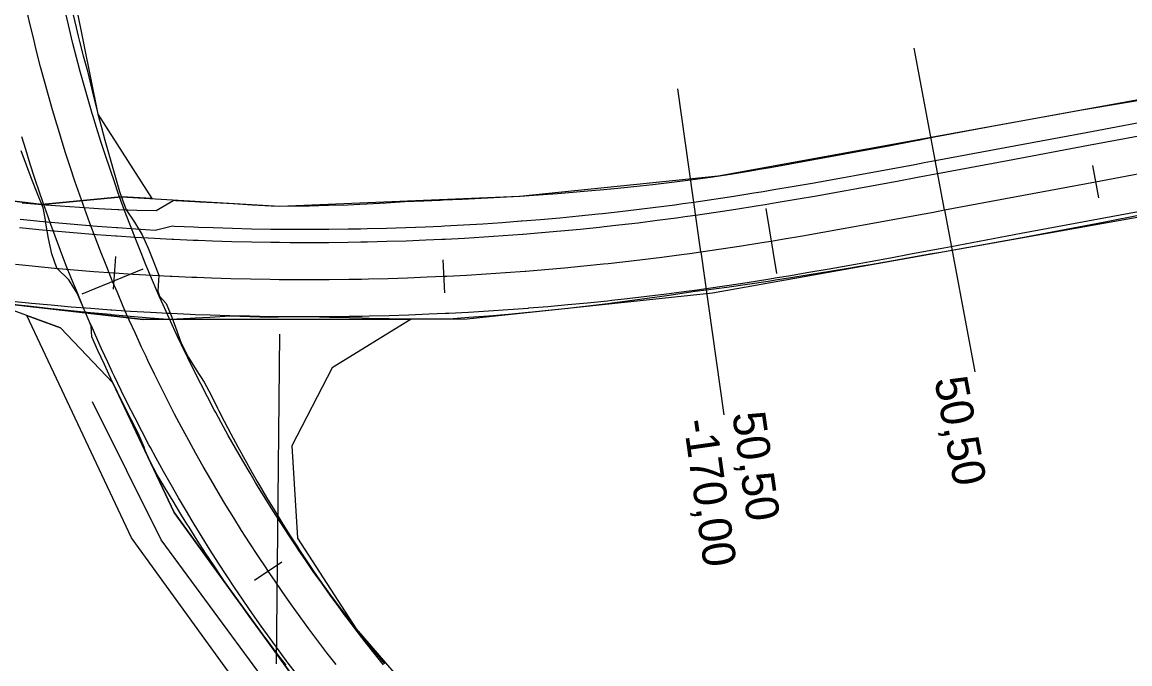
# Model space of a CAD drawing. Extents: x -636600 to -628587, y -1090963 to -1085869.
# Drawn here: x -634416.8 to -634349.6, y -1089480.3 to -1089441.3 of the extents above; entities that cross this region are included whole.
import ezdxf

# ---------------------------------------------------------------- set-up
doc = ezdxf.new("R2010")
doc.units = 0
for name, color, linetype in [('01_PARCELY_NÁVRH_PC', 7, 'Continuous'), ('06_ÚSES_IP_NAVRH', 7, 'Continuous'), ('dno příkopu', 7, 'Continuous'), ('HEKTOMETRY100', 7, 'Continuous'), ('HEKTOMETRY20', 7, 'Continuous'), ('HL_BODY', 7, 'Continuous'), ('POLOMERY', 7, 'Continuous'), ('situace_osa', 7, 'Continuous'), ('situace_těleso', 7, 'Continuous'), ('situace_vozovka', 7, 'Continuous'), ('VRCHOLY', 7, 'Continuous')]:
    doc.layers.add(name, color=color, linetype=linetype)

msp = doc.modelspace()

# ---------------------------------------------------------------- linework, layer by layer
at = {"layer": '01_PARCELY_NÁVRH_PC'}
for points in [[(-634428.566, -1089185.236), (-634416.114, -1089427.462), (-634412.185, -1089446.917), (-634408.927, -1089452.054), (-634410.767, -1089451.949), (-634415.596, -1089452.403), (-634426.158, -1089451.161), (-634422.333, -1089448.955), (-634419.787, -1089445.175), (-634419.18, -1089440.803), (-634420.31, -1089436.173), (-634422.321, -1089405.565), (-634433.544, -1089180.357)], [(-634513.351, -1089433.066), (-634427.262, -1089451), (-634415.596, -1089452.403), (-634410.767, -1089451.949), (-634401.152, -1089452.502), (-634386.61, -1089451.897), (-634374.549, -1089450.672), (-634275.745, -1089432.688), (-634269.915, -1089432.433), (-634269.86, -1089433.24), (-634206.34, -1089430.45)], [(-634207.273, -1089435.85), (-634252.191, -1089437.364), (-634273.286, -1089439.081), (-634298.9, -1089443.465), (-634320.06, -1089448.02), (-634374.89, -1089457.785), (-634389.789, -1089459.373), (-634409.436, -1089459.397), (-634424.235, -1089457.694), (-634504.12, -1089442.38)]]:
    msp.add_lwpolyline(points, dxfattribs=at)
for points in [[(-634282.678, -1089639.338), (-634277.639, -1089635.978), (-634275.375, -1089630.361), (-634277.027, -1089623.876), (-634397.87, -1089484.496), (-634407.561, -1089471.118), (-634411.274, -1089463.228), (-634414.457, -1089459.893), (-634418.791, -1089458.321), (-634409.436, -1089459.397), (-634393.185, -1089459.377), (-634397.965, -1089462.316), (-634400.427, -1089467.064), (-634400.074, -1089472.664), (-634396.518, -1089478.168), (-634260.283, -1089636.152), (-634255.648, -1089638.62)], [(-634416.509, -1089459.149), (-634414.457, -1089459.893), (-634411.274, -1089463.228), (-634407.561, -1089471.118), (-634397.87, -1089484.496), (-634277.027, -1089623.876), (-634275.375, -1089630.361), (-634400.223, -1089486.363), (-634410.155, -1089472.65)]]:
    msp.add_lwpolyline(points, close=True, dxfattribs=at)
at = {"layer": '06_ÚSES_IP_NAVRH'}
msp.add_lwpolyline([(-634278.712, -1089624.084), (-634399.274, -1089485.122), (-634408.346, -1089472.763), (-634412.51, -1089464.383)], dxfattribs=at)
at = {"layer": 'dno příkopu'}
msp.add_lwpolyline([(-634416.9, -1089453.302), (-634415.9, -1089453.404), (-634415.734, -1089453.42), (-634414.567, -1089453.53), (-634413.4, -1089453.632), (-634412.231, -1089453.725), (-634411.062, -1089453.811), (-634410.999, -1089453.815), (-634409.893, -1089453.888), (-634408.722, -1089453.957), (-634407.659, -1089453.712), (-634407.537, -1089453.718), (-634406.368, -1089453.771), (-634406.075, -1089453.783), (-634405.199, -1089453.815), (-634404.03, -1089453.851), (-634402.86, -1089453.879), (-634401.69, -1089453.899), (-634401.166, -1089453.905), (-634400.52, -1089453.911), (-634399.35, -1089453.914), (-634398.18, -1089453.909), (-634397.01, -1089453.896), (-634396.256, -1089453.883), (-634395.84, -1089453.875), (-634394.671, -1089453.845), (-634393.501, -1089453.808), (-634392.332, -1089453.762), (-634391.349, -1089453.717), (-634391.163, -1089453.708), (-634389.995, -1089453.646), (-634388.827, -1089453.575), (-634387.659, -1089453.497), (-634386.493, -1089453.41), (-634386.449, -1089453.406), (-634385.326, -1089453.315), (-634384.161, -1089453.212), (-634382.996, -1089453.101), (-634381.832, -1089452.981), (-634381.56, -1089452.952), (-634380.669, -1089452.854), (-634379.507, -1089452.718), (-634378.346, -1089452.574), (-634377.186, -1089452.422), (-634376.686, -1089452.354), (-634376.027, -1089452.262), (-634374.811, -1089452.085), (-634373.595, -1089451.9), (-634372.378, -1089451.707), (-634371.82, -1089451.616), (-634371.16, -1089451.507), (-634369.941, -1089451.301), (-634368.722, -1089451.089), (-634367.501, -1089450.872), (-634366.942, -1089450.772), (-634366.279, -1089450.651), (-634365.056, -1089450.427), (-634363.831, -1089450.201), (-634362.605, -1089449.972), (-634362.044, -1089449.867), (-634361.378, -1089449.743), (-634357.129, -1089448.948), (-634352.215, -1089448.029), (-634347.3, -1089447.109)], dxfattribs=at)
at = {"layer": 'HEKTOMETRY100'}
for points in [[(-634371.651, -1089452.652), (-634371.003, -1089456.6)], [(-634413.143, -1089457.839), (-634409.447, -1089456.31)]]:
    msp.add_lwpolyline(points, dxfattribs=at)
at = {"layer": 'HEKTOMETRY20'}
for points in [[(-634351.838, -1089450.044), (-634351.47, -1089452.01)], [(-634411.119, -1089455.561), (-634411.257, -1089457.556)], [(-634391.25, -1089455.765), (-634391.152, -1089457.762)], [(-634402.685, -1089475.227), (-634401.026, -1089474.111)]]:
    msp.add_lwpolyline(points, dxfattribs=at)
at = {"layer": 'HL_BODY'}
for points in [[(-634360.817, -1089452.741), (-634362.655, -1089442.911)], [(-634375.599, -1089455.282), (-634377.002, -1089445.381)]]:
    msp.add_lwpolyline(points, dxfattribs=at)
at = {"layer": 'POLOMERY'}
for points in [[(-634360.817, -1089452.741), (-634358.978, -1089462.57)], [(-634375.599, -1089455.282), (-634374.195, -1089465.183)]]:
    msp.add_lwpolyline(points, dxfattribs=at)
at = {"layer": 'situace_osa'}
for points in [[(-634397.74, -1089480.344), (-634398.294, -1089479.627), (-634398.842, -1089478.905), (-634398.961, -1089478.746), (-634399.382, -1089478.179), (-634399.917, -1089477.447), (-634400.444, -1089476.711), (-634400.965, -1089475.97), (-634401.479, -1089475.224), (-634401.856, -1089474.669), (-634401.987, -1089474.474), (-634402.487, -1089473.719), (-634402.981, -1089472.96), (-634403.468, -1089472.196), (-634403.948, -1089471.428), (-634404.421, -1089470.655), (-634404.543, -1089470.453), (-634404.887, -1089469.878), (-634405.345, -1089469.097), (-634405.797, -1089468.312), (-634406.242, -1089467.523), (-634406.679, -1089466.73), (-634407.016, -1089466.108), (-634407.109, -1089465.933), (-634407.532, -1089465.132), (-634407.948, -1089464.327), (-634408.357, -1089463.518), (-634408.758, -1089462.706), (-634409.151, -1089461.89), (-634409.268, -1089461.645), (-634409.538, -1089461.071), (-634409.917, -1089460.248), (-634410.288, -1089459.422), (-634410.526, -1089458.882), (-634410.652, -1089458.593), (-634411.008, -1089457.76), (-634411.295, -1089457.075), (-634411.357, -1089456.924), (-634411.698, -1089456.085), (-634412.032, -1089455.243), (-634412.358, -1089454.398), (-634412.676, -1089453.55), (-634412.987, -1089452.699), (-634413.091, -1089452.409), (-634413.29, -1089451.845), (-634413.585, -1089450.989), (-634413.872, -1089450.13), (-634414.152, -1089449.268), (-634414.424, -1089448.404), (-634414.651, -1089447.659), (-634414.688, -1089447.538), (-634414.944, -1089446.669), (-634415.192, -1089445.798), (-634415.432, -1089444.924), (-634415.665, -1089444.049), (-634415.889, -1089443.171), (-634415.972, -1089442.837), (-634416.106, -1089442.292), (-634416.314, -1089441.41), (-634416.515, -1089440.527)], [(-634417.187, -1089456.037), (-634416.171, -1089456.14), (-634416.002, -1089456.157), (-634414.816, -1089456.269), (-634413.629, -1089456.372), (-634412.441, -1089456.467), (-634411.253, -1089456.554), (-634411.188, -1089456.559), (-634410.064, -1089456.633), (-634408.875, -1089456.703), (-634407.808, -1089456.759), (-634407.685, -1089456.765), (-634406.495, -1089456.818), (-634406.196, -1089456.83), (-634405.304, -1089456.863), (-634404.113, -1089456.9), (-634402.922, -1089456.929), (-634401.731, -1089456.949), (-634401.198, -1089456.955), (-634400.54, -1089456.961), (-634399.348, -1089456.964), (-634398.157, -1089456.959), (-634396.965, -1089456.946), (-634396.198, -1089456.933), (-634395.774, -1089456.924), (-634394.583, -1089456.894), (-634393.392, -1089456.856), (-634392.202, -1089456.809), (-634391.201, -1089456.763), (-634391.012, -1089456.754), (-634389.822, -1089456.691), (-634388.633, -1089456.619), (-634387.444, -1089456.539), (-634386.256, -1089456.451), (-634386.211, -1089456.447), (-634385.068, -1089456.354), (-634383.882, -1089456.249), (-634382.696, -1089456.136), (-634381.51, -1089456.014), (-634381.233, -1089455.984), (-634380.326, -1089455.884), (-634379.143, -1089455.746), (-634377.96, -1089455.599), (-634376.779, -1089455.445), (-634376.27, -1089455.375), (-634375.599, -1089455.282), (-634374.362, -1089455.102), (-634373.126, -1089454.914), (-634371.891, -1089454.718), (-634371.327, -1089454.626), (-634370.658, -1089454.515), (-634369.425, -1089454.307), (-634368.194, -1089454.093), (-634366.963, -1089453.874), (-634366.4, -1089453.773), (-634365.733, -1089453.652), (-634364.503, -1089453.427), (-634363.274, -1089453.199), (-634362.045, -1089452.971), (-634361.483, -1089452.865), (-634360.817, -1089452.741), (-634356.568, -1089451.946), (-634351.654, -1089451.027), (-634346.739, -1089450.107)]]:
    msp.add_lwpolyline(points, dxfattribs=at)
at = {"layer": 'situace_těleso'}
for points in [[(-634413.721, -1089440.809), (-634413.513, -1089441.666), (-634413.38, -1089442.196), (-634413.298, -1089442.521), (-634413.078, -1089443.375), (-634412.838, -1089444.223), (-634412.639, -1089445.083), (-634412.431, -1089445.941), (-634412.216, -1089446.797), (-634412.185, -1089446.917), (-634411.993, -1089447.652), (-634411.762, -1089448.504), (-634411.527, -1089449.357), (-634411.287, -1089450.208), (-634411.039, -1089451.058), (-634410.871, -1089451.618), (-634410.783, -1089451.906), (-634410.466, -1089452.732), (-634409.969, -1089453.489), (-634409.509, -1089454.257), (-634409.14, -1089455.058), (-634408.814, -1089455.876), (-634408.754, -1089456.023), (-634408.486, -1089456.694), (-634408.544, -1089457.679), (-634408.444, -1089457.971), (-634408.043, -1089458.425), (-634407.712, -1089459.245), (-634407.408, -1089460.079), (-634407.192, -1089460.661), (-634407.098, -1089460.911), (-634406.686, -1089461.695), (-634406.218, -1089462.45), (-634405.743, -1089463.2), (-634405.322, -1089463.977), (-634404.93, -1089464.769), (-634404.842, -1089464.942), (-634404.53, -1089465.557), (-634404.123, -1089466.342), (-634403.706, -1089467.122), (-634403.279, -1089467.896), (-634402.845, -1089468.666), (-634402.519, -1089469.233), (-634402.403, -1089469.432), (-634401.954, -1089470.195), (-634401.498, -1089470.953), (-634401.034, -1089471.707), (-634400.564, -1089472.456), (-634400.086, -1089473.201), (-634399.961, -1089473.394), (-634399.601, -1089473.942), (-634399.109, -1089474.678), (-634398.608, -1089475.408), (-634398.083, -1089476.121), (-634397.551, -1089476.828), (-634397.132, -1089477.377), (-634397.013, -1089477.532), (-634396.469, -1089478.23), (-634395.92, -1089478.923), (-634395.361, -1089479.615), (-634394.797, -1089480.304)], [(-634416.796, -1089452.302), (-634415.8, -1089452.386), (-634415.634, -1089452.4), (-634414.473, -1089452.486), (-634413.31, -1089452.561), (-634412.149, -1089452.648), (-634410.986, -1089452.711), (-634410.922, -1089452.714), (-634409.822, -1089452.755), (-634408.657, -1089452.781), (-634407.582, -1089452.152), (-634407.462, -1089452.161), (-634406.305, -1089452.234), (-634406.014, -1089452.251), (-634405.147, -1089452.287), (-634403.989, -1089452.357), (-634402.83, -1089452.427), (-634401.671, -1089452.486), (-634401.152, -1089452.502), (-634400.511, -1089452.499), (-634399.351, -1089452.484), (-634398.191, -1089452.457), (-634397.032, -1089452.419), (-634396.285, -1089452.387), (-634395.873, -1089452.368), (-634394.715, -1089452.305), (-634393.557, -1089452.232), (-634392.4, -1089452.179), (-634391.426, -1089452.14), (-634391.242, -1089452.132), (-634390.084, -1089452.077), (-634388.926, -1089452.025), (-634387.768, -1089451.965), (-634386.61, -1089451.897), (-634386.567, -1089451.894), (-634385.453, -1089451.821), (-634384.297, -1089451.737), (-634383.14, -1089451.645), (-634381.985, -1089451.544), (-634381.714, -1089451.52), (-634380.83, -1089451.436), (-634379.675, -1089451.319), (-634378.522, -1089451.195), (-634377.369, -1089451.06), (-634376.873, -1089450.995), (-634376.219, -1089450.908), (-634375.011, -1089450.741), (-634373.803, -1089450.56), (-634372.595, -1089450.361), (-634372.042, -1089450.268), (-634371.385, -1089450.155), (-634370.174, -1089449.944), (-634368.961, -1089449.726), (-634367.746, -1089449.504), (-634367.189, -1089449.401), (-634366.529, -1089449.278), (-634365.31, -1089449.049), (-634364.089, -1089448.817), (-634362.865, -1089448.583), (-634362.304, -1089448.475), (-634361.639, -1089448.348), (-634357.391, -1089447.549), (-634352.47, -1089446.663), (-634347.538, -1089445.836)], [(-634400.773, -1089480.357), (-634400.899, -1089480.196), (-634401.343, -1089479.624), (-634401.906, -1089478.886), (-634402.463, -1089478.144), (-634403.013, -1089477.396), (-634403.558, -1089476.644), (-634403.957, -1089476.083), (-634404.094, -1089475.885), (-634404.62, -1089475.119), (-634405.139, -1089474.348), (-634405.651, -1089473.573), (-634406.156, -1089472.793), (-634406.655, -1089472.009), (-634406.784, -1089471.804), (-634407.147, -1089471.22), (-634407.632, -1089470.427), (-634408.111, -1089469.63), (-634408.588, -1089468.831), (-634409.024, -1089468.009), (-634409.312, -1089467.34), (-634409.392, -1089467.151), (-634409.753, -1089466.291), (-634410.167, -1089465.46), (-634410.586, -1089464.632), (-634410.997, -1089463.8), (-634411.401, -1089462.964), (-634411.521, -1089462.712), (-634411.798, -1089462.124), (-634412.187, -1089461.281), (-634412.568, -1089460.435), (-634412.596, -1089459.786), (-634412.725, -1089459.491), (-634413.09, -1089458.64), (-634413.384, -1089457.939), (-634413.447, -1089457.785), (-634413.947, -1089456.988), (-634414.673, -1089456.275), (-634414.986, -1089455.398), (-634415.191, -1089454.481), (-634415.347, -1089453.548), (-634415.398, -1089453.231), (-634415.508, -1089452.621), (-634415.855, -1089451.76), (-634416.194, -1089450.895), (-634416.526, -1089450.027), (-634416.85, -1089449.155)], [(-634346.287, -1089452.521), (-634351.192, -1089453.497), (-634356.104, -1089454.427), (-634360.357, -1089455.196), (-634361.025, -1089455.315), (-634361.589, -1089455.414), (-634362.822, -1089455.632), (-634364.057, -1089455.848), (-634365.294, -1089456.062), (-634365.966, -1089456.178), (-634366.533, -1089456.274), (-634367.774, -1089456.482), (-634369.017, -1089456.685), (-634370.263, -1089456.884), (-634370.939, -1089456.989), (-634371.51, -1089457.076), (-634372.761, -1089457.262), (-634374.013, -1089457.44), (-634375.269, -1089457.61), (-634375.95, -1089457.698), (-634376.466, -1089457.77), (-634377.661, -1089457.949), (-634378.857, -1089458.121), (-634380.054, -1089458.283), (-634380.972, -1089458.402), (-634381.253, -1089458.437), (-634382.453, -1089458.582), (-634383.654, -1089458.719), (-634384.857, -1089458.847), (-634386.015, -1089458.963), (-634386.06, -1089458.967), (-634387.264, -1089459.078), (-634388.469, -1089459.18), (-634389.675, -1089459.275), (-634390.882, -1089459.361), (-634391.074, -1089459.374), (-634392.092, -1089459.376), (-634393.303, -1089459.369), (-634394.513, -1089459.351), (-634395.722, -1089459.327), (-634396.152, -1089459.317), (-634396.931, -1089459.298), (-634398.139, -1089459.264), (-634399.347, -1089459.225), (-634400.554, -1089459.238), (-634401.221, -1089459.253), (-634401.762, -1089459.262), (-634402.969, -1089459.239), (-634404.176, -1089459.198), (-634405.387, -1089459.266), (-634406.294, -1089459.314), (-634406.599, -1089459.33), (-634407.812, -1089459.389), (-634407.938, -1089459.395), (-634409.02, -1089459.313), (-634410.225, -1089459.207), (-634411.364, -1089459.103), (-634411.43, -1089459.097), (-634412.634, -1089458.982), (-634413.837, -1089458.862), (-634415.04, -1089458.738), (-634416.242, -1089458.609), (-634416.413, -1089458.591), (-634417.443, -1089458.476)]]:
    msp.add_lwpolyline(points, dxfattribs=at)
at = {"layer": 'situace_vozovka'}
for points in [[(-634394.859, -1089480.355), (-634395.416, -1089479.659), (-634395.966, -1089478.96), (-634396.508, -1089478.259), (-634397.043, -1089477.554), (-634397.16, -1089477.398), (-634397.571, -1089476.844), (-634398.094, -1089476.128), (-634398.609, -1089475.409), (-634399.119, -1089474.684), (-634399.621, -1089473.955), (-634399.989, -1089473.413), (-634400.117, -1089473.222), (-634400.607, -1089472.484), (-634401.089, -1089471.742), (-634401.565, -1089470.995), (-634402.034, -1089470.244), (-634402.496, -1089469.489), (-634402.616, -1089469.292), (-634402.952, -1089468.73), (-634403.4, -1089467.966), (-634403.842, -1089467.199), (-634404.277, -1089466.427), (-634404.704, -1089465.652), (-634405.033, -1089465.044), (-634405.125, -1089464.873), (-634405.538, -1089464.09), (-634405.945, -1089463.303), (-634406.344, -1089462.513), (-634406.736, -1089461.719), (-634407.121, -1089460.922), (-634407.235, -1089460.682), (-634407.498, -1089460.121), (-634407.869, -1089459.317), (-634408.232, -1089458.509), (-634408.465, -1089457.981), (-634408.587, -1089457.698), (-634408.936, -1089456.884), (-634409.216, -1089456.214), (-634409.277, -1089456.067), (-634409.61, -1089455.247), (-634409.936, -1089454.424), (-634410.255, -1089453.598), (-634410.566, -1089452.769), (-634410.87, -1089451.937), (-634410.971, -1089451.653), (-634411.166, -1089451.102), (-634411.455, -1089450.265), (-634411.735, -1089449.426), (-634412.009, -1089448.583), (-634412.274, -1089447.739), (-634412.497, -1089447.01), (-634412.532, -1089446.892), (-634412.783, -1089446.042), (-634413.025, -1089445.191), (-634413.26, -1089444.337), (-634413.487, -1089443.481), (-634413.707, -1089442.624), (-634413.788, -1089442.297), (-634413.918, -1089441.764), (-634414.122, -1089440.902)], [(-634416.953, -1089453.799), (-634415.949, -1089453.901), (-634415.783, -1089453.918), (-634414.612, -1089454.028), (-634413.441, -1089454.13), (-634412.269, -1089454.224), (-634411.097, -1089454.31), (-634411.033, -1089454.314), (-634409.924, -1089454.387), (-634408.75, -1089454.456), (-634407.698, -1089454.511), (-634407.576, -1089454.517), (-634406.402, -1089454.57), (-634406.107, -1089454.582), (-634405.227, -1089454.615), (-634404.052, -1089454.651), (-634402.876, -1089454.679), (-634401.701, -1089454.699), (-634401.175, -1089454.705), (-634400.525, -1089454.711), (-634399.35, -1089454.714), (-634398.174, -1089454.709), (-634396.998, -1089454.696), (-634396.241, -1089454.683), (-634395.823, -1089454.675), (-634394.648, -1089454.645), (-634393.473, -1089454.607), (-634392.298, -1089454.561), (-634391.31, -1089454.516), (-634391.123, -1089454.507), (-634389.949, -1089454.444), (-634388.776, -1089454.374), (-634387.603, -1089454.295), (-634386.431, -1089454.207), (-634386.386, -1089454.204), (-634385.259, -1089454.112), (-634384.088, -1089454.008), (-634382.917, -1089453.897), (-634381.748, -1089453.777), (-634381.474, -1089453.747), (-634380.579, -1089453.648), (-634379.411, -1089453.512), (-634378.245, -1089453.367), (-634377.079, -1089453.215), (-634376.577, -1089453.146), (-634375.914, -1089453.054), (-634374.693, -1089452.876), (-634373.472, -1089452.69), (-634372.25, -1089452.497), (-634371.691, -1089452.406), (-634371.028, -1089452.296), (-634369.806, -1089452.089), (-634368.583, -1089451.877), (-634367.36, -1089451.66), (-634366.8, -1089451.559), (-634366.136, -1089451.438), (-634364.911, -1089451.214), (-634363.685, -1089450.987), (-634362.459, -1089450.759), (-634361.897, -1089450.654), (-634361.23, -1089450.529), (-634356.982, -1089449.734), (-634352.067, -1089448.815), (-634347.153, -1089447.896)], [(-634400.081, -1089480.995), (-634400.64, -1089480.257), (-634400.763, -1089480.094), (-634401.193, -1089479.514), (-634401.74, -1089478.766), (-634402.279, -1089478.013), (-634402.812, -1089477.256), (-634403.337, -1089476.493), (-634403.722, -1089475.925), (-634403.856, -1089475.726), (-634404.368, -1089474.954), (-634404.873, -1089474.177), (-634405.371, -1089473.396), (-634405.861, -1089472.611), (-634406.345, -1089471.821), (-634406.47, -1089471.615), (-634406.821, -1089471.027), (-634407.291, -1089470.228), (-634407.752, -1089469.425), (-634408.207, -1089468.618), (-634408.654, -1089467.807), (-634408.998, -1089467.172), (-634409.094, -1089466.992), (-634409.527, -1089466.173), (-634409.952, -1089465.35), (-634410.37, -1089464.524), (-634410.78, -1089463.693), (-634411.182, -1089462.859), (-634411.302, -1089462.608), (-634411.577, -1089462.022), (-634411.965, -1089461.18), (-634412.344, -1089460.336), (-634412.588, -1089459.783), (-634412.716, -1089459.487), (-634413.081, -1089458.636), (-634413.374, -1089457.935), (-634413.438, -1089457.781), (-634413.786, -1089456.923), (-634414.128, -1089456.062), (-634414.461, -1089455.198), (-634414.786, -1089454.331), (-634415.104, -1089453.461), (-634415.21, -1089453.164), (-634415.414, -1089452.588), (-634415.716, -1089451.712), (-634416.009, -1089450.834), (-634416.295, -1089449.953), (-634416.573, -1089449.07), (-634416.806, -1089448.308)], [(-634417.422, -1089458.275), (-634416.392, -1089458.38), (-634416.221, -1089458.396), (-634415.019, -1089458.51), (-634413.816, -1089458.614), (-634412.613, -1089458.711), (-634411.409, -1089458.799), (-634411.344, -1089458.803), (-634410.204, -1089458.878), (-634408.999, -1089458.95), (-634407.919, -1089459.006), (-634407.794, -1089459.012), (-634406.588, -1089459.066), (-634406.285, -1089459.079), (-634405.382, -1089459.112), (-634404.175, -1089459.149), (-634402.968, -1089459.178), (-634401.761, -1089459.199), (-634401.221, -1089459.205), (-634400.554, -1089459.211), (-634399.347, -1089459.214), (-634398.14, -1089459.209), (-634396.932, -1089459.196), (-634396.155, -1089459.182), (-634395.725, -1089459.174), (-634394.519, -1089459.143), (-634393.312, -1089459.104), (-634392.106, -1089459.057), (-634391.092, -1089459.011), (-634390.9, -1089459.001), (-634389.694, -1089458.937), (-634388.489, -1089458.865), (-634387.285, -1089458.783), (-634386.081, -1089458.694), (-634386.036, -1089458.69), (-634384.878, -1089458.596), (-634383.675, -1089458.49), (-634382.474, -1089458.375), (-634381.273, -1089458.252), (-634380.992, -1089458.221), (-634380.073, -1089458.12), (-634378.874, -1089457.98), (-634377.676, -1089457.831), (-634376.479, -1089457.675), (-634375.963, -1089457.604), (-634375.283, -1089457.509), (-634374.03, -1089457.327), (-634372.78, -1089457.137), (-634371.533, -1089456.939), (-634370.963, -1089456.846), (-634370.288, -1089456.735), (-634369.045, -1089456.524), (-634367.805, -1089456.309), (-634366.566, -1089456.089), (-634366, -1089455.987), (-634365.33, -1089455.866), (-634364.096, -1089455.64), (-634362.863, -1089455.412), (-634361.632, -1089455.182), (-634361.07, -1089455.077), (-634360.403, -1089454.952), (-634356.155, -1089454.158), (-634351.24, -1089453.238), (-634346.325, -1089452.319)]]:
    msp.add_lwpolyline(points, dxfattribs=at)
at = {"layer": 'VRCHOLY'}
msp.add_lwpolyline([(-634401.168, -1089460.289), (-634401.366, -1089480.288)], dxfattribs=at)

# ---------------------------------------------------------------- texts
at = {"layer": 'POLOMERY'}
for s, rotation, p in [('50,50', 280.59542, (-634361.435, -1089463.03)), ('50,50', 278.06766, (-634373.7, -1089465.112)), ('-170,00', 278.06766, (-634376.671, -1089465.533))]:
    msp.add_text(s, height=2, rotation=rotation, dxfattribs=at).set_placement(p)

doc.saveas('drawing.dxf')
